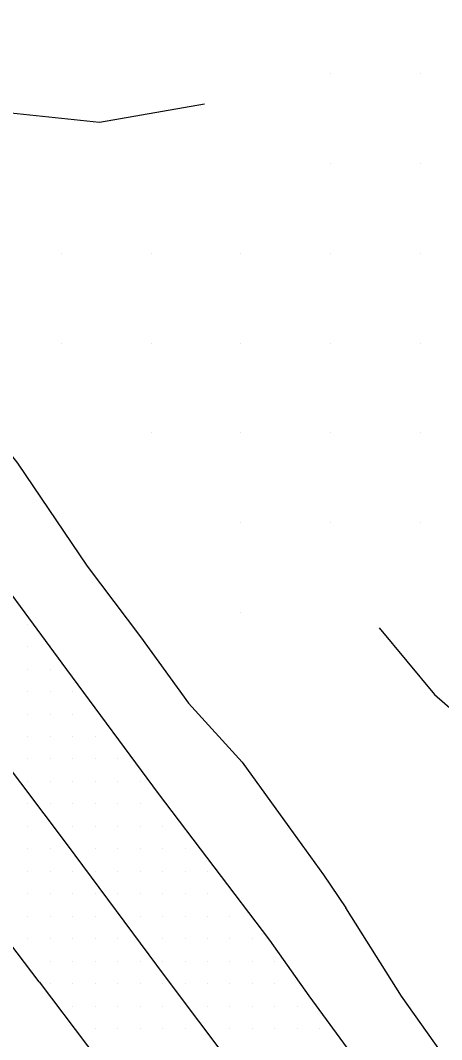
# Model space of a CAD drawing. Extents: x 1762120 to 1766775, y 709485 to 712965.
# Drawn here: x 1763900.4 to 1763947.3, y 711617.5 to 711731 of the extents above; entities that cross this region are included whole.
import ezdxf

# ---------------------------------------------------------------- set-up
doc = ezdxf.new("R2010")
doc.units = 0
for name, color, linetype in [('Exist DTM QL2 LIDAR Elevation Point', 7, 'Continuous'), ('Exist DTM Scan Elevation Point', 7, 'Continuous'), ('Exist Roads EOP', 7, 'Continuous'), ('Exist Roads EOT', 7, 'Continuous'), ('PH Exist DTM Breakline', 7, 'Continuous')]:
    doc.layers.add(name, color=color, linetype=linetype)

msp = doc.modelspace()

# ---------------------------------------------------------------- linework, layer by layer
at = {"layer": 'Exist DTM QL2 LIDAR Elevation Point'}
for p, q in [((1763934.97, 711725.06), (1763934.97, 711725.06)), ((1763944.98, 711725.06), (1763944.98, 711725.06)), ((1763934.97, 711715.05), (1763934.97, 711715.05)), ((1763944.98, 711715.05), (1763944.98, 711715.05)), ((1763904.97, 711705.05), (1763904.97, 711705.05)), ((1763914.97, 711705.05), (1763914.97, 711705.05)), ((1763924.97, 711705.05), (1763924.97, 711705.05)), ((1763934.97, 711705.05), (1763934.97, 711705.05)), ((1763944.98, 711705.05), (1763944.98, 711705.05)), ((1763904.97, 711695.05), (1763904.97, 711695.05)), ((1763914.97, 711695.05), (1763914.97, 711695.05)), ((1763924.97, 711695.05), (1763924.97, 711695.05)), ((1763934.97, 711695.05), (1763934.97, 711695.05)), ((1763944.98, 711695.05), (1763944.98, 711695.05)), ((1763914.97, 711685.05), (1763914.97, 711685.05)), ((1763924.97, 711685.05), (1763924.97, 711685.05)), ((1763934.97, 711685.05), (1763934.97, 711685.05)), ((1763944.98, 711685.05), (1763944.98, 711685.05)), ((1763924.97, 711675.05), (1763924.97, 711675.05)), ((1763934.97, 711675.05), (1763934.97, 711675.05)), ((1763944.98, 711675.05), (1763944.98, 711675.05)), ((1763924.97, 711665.05), (1763924.97, 711665.05))]:
    msp.add_line(p, q, dxfattribs=at)
at = {"layer": 'Exist DTM Scan Elevation Point'}
for p, q in [((1763901.25, 711663.75), (1763901.25, 711663.75)), ((1763901.25, 711661.25), (1763901.25, 711661.25)), ((1763901.25, 711658.75), (1763901.25, 711658.75)), ((1763903.75, 711658.75), (1763903.75, 711658.75)), ((1763901.25, 711656.25), (1763901.25, 711656.25)), ((1763903.75, 711656.25), (1763903.75, 711656.25)), ((1763906.25, 711656.25), (1763906.25, 711656.25)), ((1763901.25, 711653.75), (1763901.25, 711653.75)), ((1763903.75, 711653.75), (1763903.75, 711653.75)), ((1763906.25, 711653.75), (1763906.25, 711653.75)), ((1763901.25, 711651.25), (1763901.25, 711651.25)), ((1763903.75, 711651.25), (1763903.75, 711651.25)), ((1763906.25, 711651.25), (1763906.25, 711651.25)), ((1763908.75, 711651.25), (1763908.75, 711651.25)), ((1763901.25, 711648.75), (1763901.25, 711648.75)), ((1763903.75, 711648.75), (1763903.75, 711648.75)), ((1763906.25, 711648.75), (1763906.25, 711648.75)), ((1763908.75, 711648.75), (1763908.75, 711648.75)), ((1763911.25, 711648.75), (1763911.25, 711648.75)), ((1763901.25, 711646.25), (1763901.25, 711646.25)), ((1763903.75, 711646.25), (1763903.75, 711646.25)), ((1763906.25, 711646.25), (1763906.25, 711646.25)), ((1763908.75, 711646.25), (1763908.75, 711646.25)), ((1763911.25, 711646.25), (1763911.25, 711646.25)), ((1763913.75, 711646.25), (1763913.75, 711646.25)), ((1763901.25, 711643.75), (1763901.25, 711643.75)), ((1763903.75, 711643.75), (1763903.75, 711643.75)), ((1763906.25, 711643.75), (1763906.25, 711643.75)), ((1763908.75, 711643.75), (1763908.75, 711643.75)), ((1763911.25, 711643.75), (1763911.25, 711643.75)), ((1763913.75, 711643.75), (1763913.75, 711643.75)), ((1763901.25, 711641.25), (1763901.25, 711641.25)), ((1763906.25, 711641.25), (1763906.25, 711641.25)), ((1763908.75, 711641.25), (1763908.75, 711641.25)), ((1763911.25, 711641.25), (1763911.25, 711641.25)), ((1763913.75, 711641.25), (1763913.75, 711641.25)), ((1763916.25, 711641.25), (1763916.25, 711641.25)), ((1763901.25, 711638.75), (1763901.25, 711638.75)), ((1763903.75, 711638.75), (1763903.75, 711638.75)), ((1763908.75, 711638.75), (1763908.75, 711638.75)), ((1763911.25, 711638.75), (1763911.25, 711638.75)), ((1763913.75, 711638.75), (1763913.75, 711638.75)), ((1763916.25, 711638.75), (1763916.25, 711638.75)), ((1763918.75, 711638.75), (1763918.75, 711638.75)), ((1763901.25, 711636.25), (1763901.25, 711636.25)), ((1763903.75, 711636.25), (1763903.75, 711636.25)), ((1763906.25, 711636.25), (1763906.25, 711636.25)), ((1763908.75, 711636.25), (1763908.75, 711636.25)), ((1763911.25, 711636.25), (1763911.25, 711636.25)), ((1763913.75, 711636.25), (1763913.75, 711636.25)), ((1763916.25, 711636.25), (1763916.25, 711636.25)), ((1763918.75, 711636.25), (1763918.75, 711636.25)), ((1763921.25, 711636.25), (1763921.25, 711636.25)), ((1763901.25, 711633.75), (1763901.25, 711633.75)), ((1763903.75, 711633.75), (1763903.75, 711633.75)), ((1763906.25, 711633.75), (1763906.25, 711633.75)), ((1763908.75, 711633.75), (1763908.75, 711633.75)), ((1763911.25, 711633.75), (1763911.25, 711633.75)), ((1763913.75, 711633.75), (1763913.75, 711633.75)), ((1763916.25, 711633.75), (1763916.25, 711633.75)), ((1763918.75, 711633.75), (1763918.75, 711633.75)), ((1763921.25, 711633.75), (1763921.25, 711633.75)), ((1763901.25, 711631.25), (1763901.25, 711631.25)), ((1763903.75, 711631.25), (1763903.75, 711631.25)), ((1763906.25, 711631.25), (1763906.25, 711631.25)), ((1763908.75, 711631.25), (1763908.75, 711631.25)), ((1763913.75, 711631.25), (1763913.75, 711631.25)), ((1763916.25, 711631.25), (1763916.25, 711631.25)), ((1763918.75, 711631.25), (1763918.75, 711631.25)), ((1763921.25, 711631.25), (1763921.25, 711631.25)), ((1763923.75, 711631.25), (1763923.75, 711631.25)), ((1763901.25, 711628.75), (1763901.25, 711628.75)), ((1763903.75, 711628.75), (1763903.75, 711628.75)), ((1763906.25, 711628.75), (1763906.25, 711628.75)), ((1763908.75, 711628.75), (1763908.75, 711628.75)), ((1763911.25, 711628.75), (1763911.25, 711628.75)), ((1763916.25, 711628.75), (1763916.25, 711628.75)), ((1763918.75, 711628.75), (1763918.75, 711628.75)), ((1763921.25, 711628.75), (1763921.25, 711628.75)), ((1763923.75, 711628.75), (1763923.75, 711628.75)), ((1763926.25, 711628.75), (1763926.25, 711628.75)), ((1763903.75, 711626.25), (1763903.75, 711626.25)), ((1763906.25, 711626.25), (1763906.25, 711626.25)), ((1763908.75, 711626.25), (1763908.75, 711626.25)), ((1763911.25, 711626.25), (1763911.25, 711626.25)), ((1763913.75, 711626.25), (1763913.75, 711626.25)), ((1763916.25, 711626.25), (1763916.25, 711626.25)), ((1763918.75, 711626.25), (1763918.75, 711626.25)), ((1763921.25, 711626.25), (1763921.25, 711626.25)), ((1763923.75, 711626.25), (1763923.75, 711626.25)), ((1763926.25, 711626.25), (1763926.25, 711626.25)), ((1763928.75, 711626.25), (1763928.75, 711626.25)), ((1763903.75, 711623.75), (1763903.75, 711623.75)), ((1763906.25, 711623.75), (1763906.25, 711623.75)), ((1763908.75, 711623.75), (1763908.75, 711623.75)), ((1763911.25, 711623.75), (1763911.25, 711623.75)), ((1763913.75, 711623.75), (1763913.75, 711623.75)), ((1763916.25, 711623.75), (1763916.25, 711623.75)), ((1763918.75, 711623.75), (1763918.75, 711623.75)), ((1763921.25, 711623.75), (1763921.25, 711623.75)), ((1763923.75, 711623.75), (1763923.75, 711623.75)), ((1763926.25, 711623.75), (1763926.25, 711623.75)), ((1763928.75, 711623.75), (1763928.75, 711623.75)), ((1763906.25, 711621.25), (1763906.25, 711621.25)), ((1763908.75, 711621.25), (1763908.75, 711621.25)), ((1763911.25, 711621.25), (1763911.25, 711621.25)), ((1763913.75, 711621.25), (1763913.75, 711621.25)), ((1763916.25, 711621.25), (1763916.25, 711621.25)), ((1763921.25, 711621.25), (1763921.25, 711621.25)), ((1763923.75, 711621.25), (1763923.75, 711621.25)), ((1763926.25, 711621.25), (1763926.25, 711621.25)), ((1763928.75, 711621.25), (1763928.75, 711621.25)), ((1763931.25, 711621.25), (1763931.25, 711621.25)), ((1763908.75, 711618.75), (1763908.75, 711618.75)), ((1763911.25, 711618.75), (1763911.25, 711618.75)), ((1763913.75, 711618.75), (1763913.75, 711618.75)), ((1763916.25, 711618.75), (1763916.25, 711618.75)), ((1763918.75, 711618.75), (1763918.75, 711618.75)), ((1763923.75, 711618.75), (1763923.75, 711618.75)), ((1763926.25, 711618.75), (1763926.25, 711618.75)), ((1763928.75, 711618.75), (1763928.75, 711618.75)), ((1763931.25, 711618.75), (1763931.25, 711618.75)), ((1763933.75, 711618.75), (1763933.75, 711618.75))]:
    msp.add_line(p, q, dxfattribs=at)
at = {"layer": 'Exist Roads EOP'}
for points in [[(1763928.21, 711628.59), (1763915.78, 711644.92), (1763905.6, 711658.7), (1763894.31, 711673.99), (1763886.17, 711685.06), (1763880.55, 711692.67), (1763872.03, 711704.06), (1763861.38, 711718.19), (1763853.97, 711729.38)], [(1763902.51, 711623.96), (1763896.05, 711632.4), (1763893.73, 711634.31), (1763887.73, 711636.95), (1763874.26, 711643.87), (1763870.04, 711644.96), (1763866.56, 711644.84), (1763862.41, 711644), (1763858.82, 711642.26)], [(1763990.31, 711636.25), (1763992.75, 711621.67), (1763995.12, 711606.85), (1763997.47, 711592.04), (1763999.04, 711582.6), (1763999.59, 711575.87), (1763999.14, 711572.75), (1763997.41, 711568.37), (1763994.58, 711563.28), (1763991.47, 711561.18), (1763987.46, 711559.51), (1763983.23, 711559.86), (1763977.89, 711562.67), (1763968.52, 711574.39), (1763959.51, 711586.39), (1763950.51, 711598.39), (1763941.41, 711610.31), (1763932.56, 711622.39), (1763928.21, 711628.59)], [(1763902.51, 711623.96), (1763913.27, 711609.7), (1763922.39, 711597.8), (1763931.23, 711585.68), (1763940.24, 711573.7), (1763949.27, 711561.71), (1763958.29, 711549.73), (1763967.18, 711537.64), (1763976.23, 711525.69), (1763985.24, 711513.7), (1763994.09, 711501.56), (1764001.78, 711490.54), (1764004.27, 711485.02), (1764013.18, 711472.95), (1764022.22, 711460.92), (1764026.23, 711454.39), (1764024.84, 711445.75), (1764023.66, 711438.71), (1764016.95, 711432.11)]]:
    msp.add_lwpolyline(points, dxfattribs=at)
at = {"layer": 'Exist Roads EOT'}
for points in [[(1763822.72, 711750.88), (1763834.91, 711734.24), (1763844.43, 711721.25), (1763854.73, 711707.35), (1763865.81, 711692.35), (1763874.23, 711681.09), (1763880.92, 711672.04), (1763892.82, 711656.16), (1763905.5, 711639.34), (1763916.54, 711624.51)], [(1763916.54, 711624.51), (1763931.48, 711604.6), (1763950.59, 711579.1), (1763975.69, 711545.47)]]:
    msp.add_lwpolyline(points, dxfattribs=at)
at = {"layer": 'PH Exist DTM Breakline'}
for points in [[(1763865.4, 711730.93), (1763868.59, 711726.81), (1763869.97, 711724.22), (1763871.86, 711720.33), (1763877.73, 711711.23), (1763888.65, 711696.24), (1763900.09, 711681.69), (1763907.84, 711670.2), (1763913.8, 711662.34), (1763919.14, 711654.95), (1763925.1, 711648.39), (1763930.32, 711641.2), (1763934.17, 711635.87), (1763936.65, 711632.2)], [(1763880.37, 711723.51), (1763890.13, 711721.63), (1763909.22, 711719.63), (1763920.93, 711721.68)], [(1763940.37, 711663.35), (1763946.53, 711655.92), (1763952.81, 711650.46), (1763957.17, 711644.88), (1763964.36, 711645.85), (1763967.85, 711650.41), (1763970.04, 711657.28), (1763971.46, 711667.91), (1763966.4, 711679.51)], [(1763948.65, 711614.2), (1763942.84, 711622.36), (1763936.65, 711632.2)]]:
    msp.add_lwpolyline(points, dxfattribs=at)

doc.saveas('drawing.dxf')
